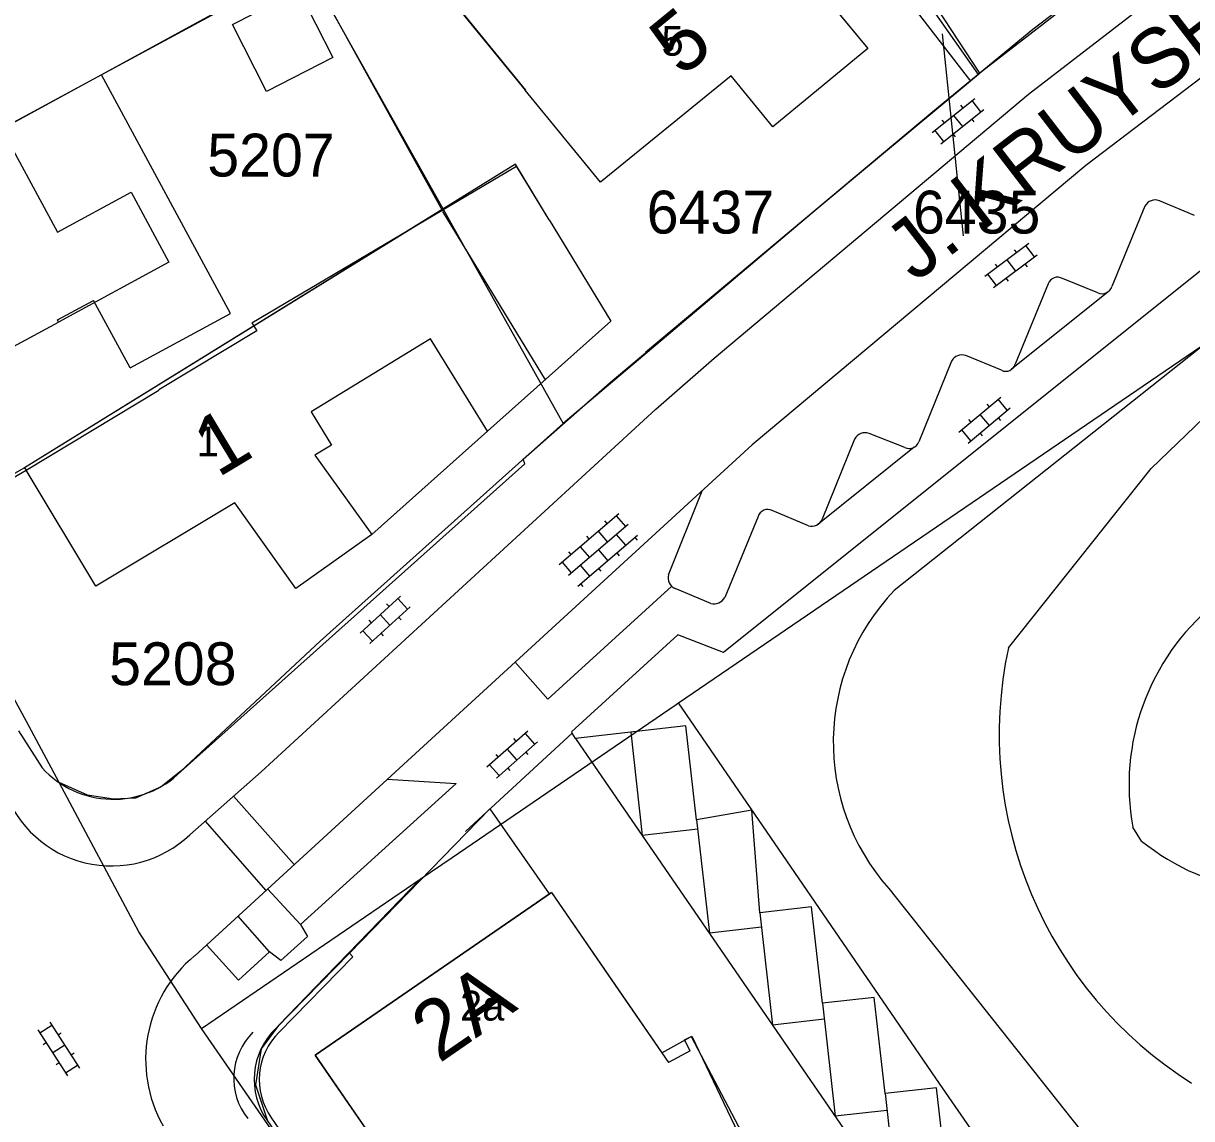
# Model space of a CAD drawing. Extents: x 148816 to 151297, y 399515 to 402500.
# Drawn here: x 150330.83 to 150379.95, y 400068.04 to 400114.06 of the extents above; entities that cross this region are included whole.
import ezdxf

# ---------------------------------------------------------------- set-up
doc = ezdxf.new("R2010")
doc.units = 0
for name, color, linetype in [('B01 Hoofdgebouw  [D] Norm', 7, 'Continuous'), ('B01 Hoofdgebouw  [T] Norm', 7, 'Continuous'), ('B01 hoofgebouw', 7, 'Continuous'), ('B02 Bijgebouw  [D] Norm', 7, 'Continuous'), ('G01 perceelsgrens', 7, 'Continuous'), ('S02 Open verharding  Norm', 7, 'Continuous'), ('T01 Muur  [D] Gem', 7, 'Continuous'), ('T04 Haag heg  [D] Gem', 7, 'Continuous'), ('V00 Kant verharding algemeen  [T] Norm', 7, 'Continuous'), ('V00 Kant verharding algemeen secundair  [T] Gem', 7, 'Continuous'), ('V06 Kant onverhard  [T] Gem', 7, 'Continuous'), ('Z01 perceelnummer', 7, 'Continuous'), ('Z02 huisnummer', 7, 'Continuous'), ('Z02 Huisnummer  [Tekst] Norm', 7, 'Continuous'), ('Z06 straatnaam', 7, 'Continuous')]:
    doc.layers.add(name, color=color, linetype=linetype)

msp = doc.modelspace()

# ---------------------------------------------------------------- linework, layer by layer
at = {"layer": 'B01 Hoofdgebouw  [D] Norm'}
for p, q in [((150347.829, 400116.294), (150351.935, 400111.254)), ((150334.107, 400111.895), (150324.757, 400106.825)), ((150339.542, 400101.872), (150334.107, 400111.895)), ((150340.436, 400101.474), (150351.564, 400108.053)), ((150352.93, 400105.81), (150351.564, 400108.053)), ((150348.454, 400106.159), (150352.765, 400099.079)), ((150335.315, 400099.58), (150333.78, 400102.41)), ((150335.315, 400099.58), (150339.542, 400101.872)), ((150340.436, 400101.474), (150340.641, 400101.134)), ((150340.641, 400101.134), (150336.527, 400098.655))]:
    msp.add_line(p, q, dxfattribs=at)
at = {"layer": 'B01 Hoofdgebouw  [T] Norm'}
for p, q in [((150363.15, 400116.86), (150366.33, 400113)), ((150366.33, 400113), (150362.34, 400109.71)), ((150360.59, 400111.86), (150355.09, 400107.38)), ((150362.34, 400109.71), (150360.59, 400111.86)), ((150355.09, 400107.38), (150351.93, 400111.25)), ((150352.93, 400105.81), (150355.53, 400101.54)), ((150332.26, 400101.6), (150333.78, 400102.41)), ((150324.2, 400097.13), (150332.3, 400101.5)), ((150332.3, 400101.5), (150332.26, 400101.6)), ((150355.53, 400101.54), (150350.34, 400096.92)), ((150347.94, 400100.81), (150342.93, 400097.74)), ((150350.34, 400096.92), (150347.94, 400100.81)), ((150330.94, 400095.29), (150336.53, 400098.65)), ((150342.93, 400097.74), (150343.78, 400096.34)), ((150343.78, 400096.34), (150343.09, 400095.91)), ((150343.09, 400095.91), (150345.48, 400092.58)), ((150333.88, 400090.41), (150330.94, 400095.29)), ((150339.72, 400093.92), (150333.88, 400090.41)), ((150342.29, 400090.32), (150339.72, 400093.92)), ((150345.48, 400092.58), (150342.29, 400090.32)), ((150353.033, 400077.546), (150343.104, 400070.704)), ((150353.033, 400077.546), (150357.952, 400070.395)), ((150358.624, 400071.347), (150358.905, 400071.497)), ((150358.869, 400070.888), (150358.624, 400071.347)), ((150358.905, 400071.497), (150362.296, 400065.045)), ((150343.104, 400070.704), (150347.271, 400064.651)), ((150358.869, 400070.888), (150357.952, 400070.395))]:
    msp.add_line(p, q, dxfattribs=at)
at = {"layer": 'B01 hoofgebouw'}
for points in [[(150363.15, 400116.86), (150357.853, 400123.29), (150348.438, 400115.527), (150351.93, 400111.25)], [(150363.15, 400116.86), (150366.33, 400113), (150362.34, 400109.71), (150360.59, 400111.86), (150355.09, 400107.38), (150351.93, 400111.25)], [(150324.76, 400106.82), (150329.921, 400109.611), (150332.264, 400105.291), (150335.356, 400106.968), (150336.949, 400104.03), (150332.3, 400101.5)], [(150352.93, 400105.81), (150351.514, 400108.136), (150330.881, 400095.388), (150330.94, 400095.29)], [(150324.76, 400106.82), (150320.36, 400104.44), (150322.09, 400101.25), (150322, 400101.18), (150324.2, 400097.13), (150332.3, 400101.5), (150332.26, 400101.6), (150333.78, 400102.41)], [(150352.93, 400105.81), (150355.53, 400101.54), (150350.34, 400096.92), (150347.94, 400100.81), (150342.93, 400097.74), (150343.78, 400096.34), (150343.09, 400095.91), (150345.48, 400092.58), (150342.29, 400090.32), (150339.72, 400093.92), (150333.88, 400090.41), (150330.94, 400095.29), (150336.53, 400098.65)], [(150347.271, 400064.651), (150343.104, 400070.704), (150353.033, 400077.546), (150355.866, 400073.427)], [(150355.866, 400073.427), (150357.674, 400070.798), (150358.928, 400071.501)], [(150358.928, 400071.501), (150362.069, 400064.933), (150362.839, 400065.358), (150364.337, 400063.18), (150363.655, 400062.624), (150368.667, 400057.344)]]:
    msp.add_lwpolyline(points, dxfattribs=at)
at = {"layer": 'B02 Bijgebouw  [D] Norm'}
msp.add_lwpolyline([(150339.621, 400114.015), (150342.405, 400115.434), (150343.839, 400112.621), (150341.055, 400111.202)], close=True, dxfattribs=at)
at = {"layer": 'G01 perceelsgrens'}
for points in [[(150358.373, 400085.506), (150414.331, 400123.677)], [(150365.837, 400119.239), (150367.13, 400116.192), (150370.65, 400111.636)], [(150370.981, 400111.909), (150365.837, 400119.239)], [(150379.672, 400118.646), (150371.111, 400112.018)], [(150342.687, 400116.566), (150348.472, 400106.256)], [(150339.629, 400114.901), (150329.921, 400109.611), (150320.36, 400104.44)], [(150370.981, 400111.909), (150370.65, 400111.636)], [(150371.111, 400112.018), (150370.981, 400111.909)], [(150370.65, 400111.636), (150366.746, 400108.381), (150364.118, 400106.19), (150353.53, 400097.241)], [(150348.472, 400106.256), (150330.881, 400095.388), (150326.506, 400092.906)], [(150348.472, 400106.256), (150353.53, 400097.241)], [(150353.53, 400097.241), (150352.994, 400096.77), (150343.308, 400088.095), (150337.447, 400082.636), (150336.622, 400081.975), (150335.537, 400081.511), (150334.616, 400081.466), (150333.528, 400081.629), (150332.336, 400082.159)], [(150332.336, 400082.159), (150330.967, 400084.728), (150326.506, 400092.906)], [(150348.853, 400079.012), (150358.28, 400085.443)], [(150358.28, 400085.443), (150358.373, 400085.506)], [(150369.346, 400069.517), (150358.373, 400085.506)], [(150338.321, 400071.828), (150335.682, 400075.885), (150332.336, 400082.159)], [(150347.516, 400078.1), (150348.853, 400079.012)], [(150338.321, 400071.828), (150347.516, 400078.1)], [(150347.516, 400078.1), (150344.499, 400074.987)], [(150344.499, 400074.987), (150343.52, 400073.977)], [(150343.52, 400073.977), (150341.573, 400071.969)], [(150387.494, 400000), (150355.402, 400046.948), (150344.173, 400063.357), (150338.321, 400071.828)], [(150341.508, 400071.902), (150340.823, 400070.976)], [(150341.573, 400071.969), (150341.508, 400071.902)], [(150340.823, 400070.976), (150340.585, 400069.46), (150341.097, 400067.945), (150360.793, 400039.383)], [(150380.736, 400053.046), (150369.346, 400069.517)]]:
    msp.add_lwpolyline(points, dxfattribs=at)
at = {"layer": 'S02 Open verharding  Norm'}
for p, q in [((150369.035, 400109.473), (150370.833, 400110.908)), ((150371.09, 400110.345), (150370.716, 400110.814)), ((150369.409, 400109.004), (150371.207, 400110.439)), ((150370.231, 400110.62), (150370.325, 400110.502)), ((150369.45, 400109.996), (150369.543, 400109.879)), ((150369.934, 400110.191), (150370.308, 400109.721)), ((150370.699, 400110.033), (150370.792, 400109.916)), ((150369.526, 400109.098), (150369.152, 400109.567)), ((150369.917, 400109.41), (150370.011, 400109.292)), ((150371.257, 400103.437), (150373.096, 400104.819)), ((150372.486, 400104.548), (150372.577, 400104.428)), ((150373.337, 400104.249), (150372.976, 400104.729)), ((150371.618, 400102.957), (150373.457, 400104.339)), ((150371.687, 400103.947), (150371.777, 400103.827)), ((150372.177, 400104.128), (150372.537, 400103.648)), ((150372.937, 400103.949), (150373.027, 400103.829)), ((150371.738, 400103.047), (150371.377, 400103.527)), ((150372.137, 400103.348), (150372.228, 400103.228)), ((150370.166, 400096.878), (150371.925, 400098.359)), ((150371.331, 400098.055), (150371.428, 400097.941)), ((150372.197, 400097.804), (150371.81, 400098.263)), ((150370.553, 400096.419), (150372.312, 400097.9)), ((150371.046, 400097.618), (150371.432, 400097.16)), ((150370.567, 400097.411), (150370.663, 400097.296)), ((150371.815, 400097.482), (150371.911, 400097.367)), ((150370.668, 400096.515), (150370.281, 400096.974)), ((150371.05, 400096.837), (150371.147, 400096.723)), ((150353.361, 400091.324), (150355.87, 400093.467)), ((150355.376, 400093.045), (150355.278, 400093.159)), ((150355.756, 400093.369), (150356.146, 400092.913)), ((150353.75, 400090.868), (150356.26, 400093.01)), ((150354.996, 400092.72), (150355.385, 400092.264)), ((150354.14, 400090.411), (150356.649, 400092.554)), ((150354.615, 400092.395), (150354.518, 400092.509)), ((150356.155, 400092.132), (150355.765, 400092.588)), ((150356.535, 400092.457), (150356.633, 400092.343)), ((150353.855, 400091.746), (150353.757, 400091.86)), ((150354.235, 400092.071), (150354.625, 400091.614)), ((150355.005, 400091.939), (150355.395, 400091.483)), ((150355.775, 400091.807), (150355.872, 400091.693)), ((150353.475, 400091.421), (150353.864, 400090.965)), ((150354.245, 400091.29), (150354.634, 400090.833)), ((150355.014, 400091.158), (150355.112, 400091.044)), ((150354.254, 400090.509), (150354.351, 400090.395)), ((150346.682, 400089.992), (150344.985, 400088.439)), ((150346.571, 400089.89), (150346.976, 400089.448)), ((150347.087, 400089.549), (150345.39, 400087.996)), ((150346.238, 400088.773), (150345.834, 400089.215)), ((150346.202, 400089.553), (150346.101, 400089.664)), ((150345.465, 400088.878), (150345.363, 400088.989)), ((150346.709, 400088.999), (150346.607, 400089.11)), ((150345.096, 400088.54), (150345.501, 400088.098)), ((150345.971, 400088.324), (150345.87, 400088.435)), ((150352.04, 400084.325), (150350.318, 400082.8)), ((150352.438, 400083.876), (150350.716, 400082.351)), ((150351.553, 400083.894), (150351.454, 400084.006)), ((150351.928, 400084.226), (150352.325, 400083.777)), ((150350.805, 400083.231), (150350.705, 400083.343)), ((150351.577, 400083.113), (150351.179, 400083.563)), ((150352.051, 400083.333), (150351.951, 400083.445)), ((150350.431, 400082.899), (150350.828, 400082.45)), ((150351.302, 400082.67), (150351.203, 400082.782)), ((150331.941, 400072.092), (150333.191, 400070.162)), ((150331.437, 400071.766), (150332.687, 400069.836)), ((150331.519, 400071.64), (150332.022, 400071.966)), ((150332.42, 400071.628), (150332.294, 400071.547)), ((150331.79, 400071.221), (150331.665, 400071.139)), ((150332.566, 400071.127), (150332.062, 400070.801)), ((150332.963, 400070.789), (150332.838, 400070.707)), ((150332.334, 400070.381), (150332.208, 400070.3)), ((150332.606, 400069.962), (150333.109, 400070.288))]:
    msp.add_line(p, q, dxfattribs=at)
at = {"layer": 'T01 Muur  [D] Gem'}
for p, q in [((150341.438, 400071.827), (150344.536, 400074.986)), ((150344.536, 400074.986), (150344.685, 400074.838)), ((150341.587, 400071.679), (150344.685, 400074.838)), ((150341.262, 400068.063), (150360.853, 400039.665))]:
    msp.add_line(p, q, dxfattribs=at)
for radius in [2.995, 2.785]:
    msp.add_arc((150343.528, 400069.682), radius, 134.2544, 215.5403, dxfattribs=at)
at = {"layer": 'T04 Haag heg  [D] Gem'}
for p, q in [((150325.918, 400147.003), (150348.444, 400106.177)), ((150361.119, 400127.122), (150371.025, 400111.971)), ((150342.742, 400116.555), (150334.107, 400111.895)), ((150345.48, 400092.58), (150350.34, 400096.92)), ((150326.6, 400092.77), (150330.94, 400095.29))]:
    msp.add_line(p, q, dxfattribs=at)
msp.add_lwpolyline([(150377.845, 400079.703), (150377.473, 400080.29)], dxfattribs=at)
for centre, radius, start, end in [((150387.145, 400082.062), 9.832, 129.6689, 190.3796), ((150383.984, 400087.287), 9.758, 231.0098, 292.6944)]:
    msp.add_arc(centre, radius, start, end, dxfattribs=at)
at = {"layer": 'V00 Kant verharding algemeen  [T] Norm'}
for p, q in [((150373.27, 400113.82), (150377.28, 400116.86)), ((150369.07, 400110.36), (150373.27, 400113.82)), ((150363.11, 400105.37), (150369.07, 400110.36)), ((150356.98, 400100.24), (150363.11, 400105.37)), ((150330.63, 400084.34), (150331.62, 400082.78))]:
    msp.add_line(p, q, dxfattribs=at)
for points in [[(150465.589, 400166.759), (150464.026, 400170.376), (150461.185, 400171.476), (150458.982, 400169.48), (150406.532, 400132.736), (150390.763, 400112.014), (150360.265, 400087.619), (150358.351, 400088.367), (150353.871, 400084.292), (150353.902, 400084.239)], [(150337.829, 400079.964), (150340.823, 400082.613), (150357.423, 400097.853), (150359.878, 400099.998), (150373.091, 400111.089), (150388.974, 400123.33), (150394.852, 400127.713)], [(150398.263, 400125.489), (150391.341, 400120.134), (150375.505, 400108.082), (150361.473, 400096.349), (150338.031, 400074.88)], [(150380.069, 400105.981), (150378.59, 400106.601)], [(150377.982, 400106.372), (150376.596, 400103.005)], [(150373.915, 400103.109), (150372.528, 400099.738)], [(150376.004, 400102.734), (150374.523, 400103.335)], [(150376.417, 400102.77), (150372.379, 400099.525)], [(150337.45, 400082.62), (150351.913, 400095.557), (150351.836, 400095.747), (150355.503, 400098.975), (150357.525, 400100.669)], [(150371.954, 400099.481), (150370.451, 400100.098)], [(150369.851, 400099.872), (150368.474, 400096.473)], [(150365.774, 400096.588), (150364.409, 400093.224)], [(150367.886, 400096.232), (150366.387, 400096.831)], [(150368.279, 400096.25), (150364.225, 400092.998)], [(150357.953, 400090.887), (150359.366, 400094.414)], [(150361.717, 400093.334), (150360.315, 400089.939)], [(150363.834, 400092.95), (150362.317, 400093.594)], [(150358.089, 400090.417), (150352.879, 400085.667), (150351.5, 400087.223)], [(150359.73, 400089.682), (150358.229, 400090.314)], [(150377.871, 400051.071), (150377.099, 400057.931), (150374.926, 400057.696), (150374.477, 400061.731), (150372.312, 400061.484), (150371.903, 400065.543), (150369.684, 400065.291), (150369.222, 400069.339), (150367.057, 400069.094), (150366.604, 400073.128), (150364.427, 400072.893), (150363.97, 400076.938), (150361.798, 400076.693), (150361.461, 400081.006), (150359.135, 400080.6), (150358.685, 400084.549), (150354.039, 400084.007), (150353.902, 400084.239), (150349.416, 400080.103)], [(150346.123, 400082.307), (150349.03, 400082.127), (150342.474, 400076.193), (150341.095, 400077.698)], [(150350.447, 400081.061), (150344.536, 400074.986)], [(150350.447, 400081.061), (150352.938, 400077.48)], [(150338.525, 400075.335), (150339.879, 400073.851), (150341.179, 400075.053), (150339.851, 400076.554)]]:
    msp.add_lwpolyline(points, dxfattribs=at)
for centre, radius, start, end in [((150378.408, 400106.163), 0.475, 67.4351, 153.8421), ((150374.31, 400102.976), 0.417, 59.3806, 161.4007), ((150376.176, 400103.14), 0.441, 246.9816, 342.2122), ((150370.287, 400099.623), 0.503, 71.0062, 150.2732), ((150372.13, 400099.857), 0.415, 244.8712, 343.3682), ((150366.216, 400096.368), 0.493, 69.683, 153.5649), ((150368.064, 400096.635), 0.44, 246.1051, 338.4688), ((150362.131, 400093.201), 0.435, 64.6482, 162.2091), ((150363.98, 400093.385), 0.459, 251.503, 339.4546), ((150358.421, 400090.76), 0.485, 164.7658, 246.6722), ((150359.864, 400090.172), 0.508, 254.7405, 332.6929), ((150334.612, 400085.506), 4.048, 222.3386, 314.5173), ((150334.541, 400083.44), 4.784, 199.3923, 313.4113), ((150341.607, 400070.523), 5.637, 129.3806, 209.5749), ((150342.413, 400069.731), 2.737, 134.9077, 218.1559)]:
    msp.add_arc(centre, radius, start, end, dxfattribs=at)
at = {"layer": 'V00 Kant verharding algemeen secundair  [T] Gem'}
for p, q in [((150356.362, 400084.278), (150356.85, 400079.938)), ((150359.135, 400080.6), (150359.671, 400075.834)), ((150359.18, 400080.204), (150356.85, 400079.938)), ((150361.798, 400076.693), (150362.33, 400071.968)), ((150361.867, 400076.081), (150359.671, 400075.834)), ((150364.427, 400072.893), (150364.962, 400068.14)), ((150364.504, 400072.213), (150362.33, 400071.968)), ((150367.057, 400069.094), (150367.596, 400064.309)), ((150367.137, 400068.385), (150364.962, 400068.14))]:
    msp.add_line(p, q, dxfattribs=at)
for points in [[(150391.07, 400108.954), (150367.447, 400090.233)], [(150354.046, 400084.016), (150377.072, 400050.527)], [(150339.663, 400081.586), (150342.21, 400078.724)], [(150341.024, 400077.633), (150338.485, 400080.544)], [(150367.219, 400077.707), (150382.334, 400058.66), (150396.184, 400067.226), (150398.956, 400068.696)]]:
    msp.add_lwpolyline(points, dxfattribs=at)
msp.add_arc((150374.111, 400083.847), 9.23, 136.2201, 221.6943, dxfattribs=at)
at = {"layer": 'V06 Kant onverhard  [T] Gem'}
for points in [[(150372.244, 400087.82), (150378.249, 400095.353), (150385.983, 400102.788), (150391.804, 400107.15)], [(150342.474, 400076.193), (150342.773, 400075.697), (150341.652, 400074.682), (150341.179, 400075.053)]]:
    msp.add_lwpolyline(points, dxfattribs=at)
msp.add_arc((150389.163, 400084.178), 17.307, 167.8517, 237.8237, dxfattribs=at)
at = {"layer": 'Z01 perceelnummer'}
msp.add_lwpolyline([(150370.349, 400105.127), (150369.475, 400113.615)], dxfattribs=at)

# ---------------------------------------------------------------- texts
for s, p in [('5207', (150338.561, 400107.624)), ('6437', (150357.037, 400105.227)), ('6435', (150368.232, 400105.227)), ('5208', (150334.437, 400086.252))]:
    msp.add_text(s, height=1.8, dxfattribs=at).set_placement(p)
at = {"layer": 'Z02 huisnummer'}
for s, rotation, p in [('5', 39.1967, (150358.502, 400111.77)), ('1', 31.0031, (150339, 400094.945)), ('2A', 34.5646, (150348.308, 400070.343))]:
    msp.add_text(s, height=2.5, rotation=rotation, dxfattribs=at).set_placement(p)
at = {"layer": 'Z02 Huisnummer  [Tekst] Norm'}
for s, p in [('5', (150357.66, 400112.7)), ('1', (150338.115, 400095.87)), ('2a', (150349.192, 400072.161))]:
    msp.add_text(s, height=1.25, dxfattribs=at).set_placement(p)
at = {"layer": 'Z06 straatnaam'}
msp.add_text('J. KRUYSENSTRAAT', height=2.5, rotation=37.6035, dxfattribs=at).set_placement((150368.321, 400103.137))

doc.saveas('drawing.dxf')
